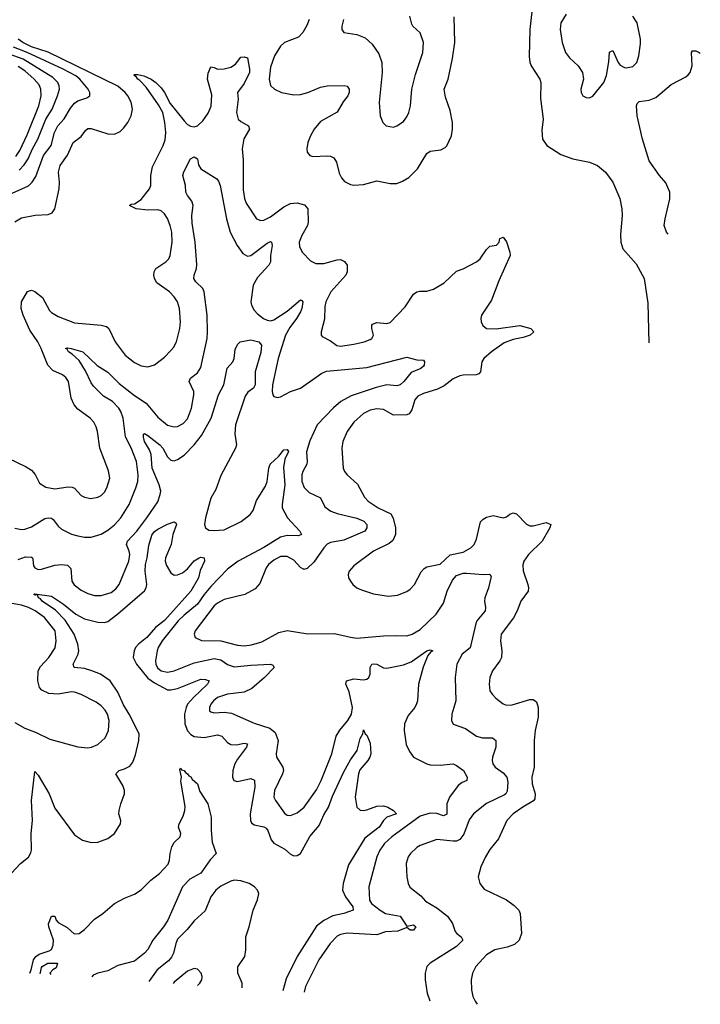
# Model space of a CAD drawing. Header units: inches. Extents: x 1173000 to 1307049, y 522583 to 678455.
# Tile 328 of 617: x 1301099 to 1305197, y 522583 to 528508. Entities that reach past the tile are written whole.
import ezdxf

# ---------------------------------------------------------------- set-up
doc = ezdxf.new("R2010")
doc.units = ezdxf.units.IN
doc.header["$MEASUREMENT"] = 0
doc.layers.add('B3502', color=7, linetype='Continuous')

msp = doc.modelspace()

# ---------------------------------------------------------------- linework, layer by layer
at = {"layer": 'B3502', "color": 5}
for points, elevation in [([(1304190.2, 528630.2), (1304170.1, 528450), (1304166.7, 528286.7), (1304171.6, 528251.6), (1304179.7, 528230), (1304230, 528150.5), (1304236.2, 528130), (1304234.2, 528034.2), (1304251.5, 527910), (1304243.6, 527843.6), (1304247.4, 527790), (1304272.4, 527750), (1304356.4, 527696.4), (1304430, 527670.2), (1304530.2, 527650.2), (1304579.1, 527630), (1304626, 527590), (1304670.4, 527530), (1304712.8, 527432.8), (1304724.9, 527370), (1304727.4, 527330), (1304716, 527216), (1304718, 527170), (1304731, 527130), (1304810, 527038.8), (1304858.7, 526950), (1304881.8, 526801.8), (1304887.2, 526564.2)], 920), ([(1302842.7, 528510), (1302827.5, 528472.5), (1302802.9, 528430), (1302777, 528403), (1302694.3, 528370), (1302670, 528349), (1302633.4, 528290), (1302610, 528222.4), (1302600.5, 528150), (1302610, 528112.4), (1302633.1, 528090), (1302675.5, 528070), (1302750, 528056.2), (1302790, 528058.6), (1302834.7, 528070), (1302910, 528103), (1302950, 528110.8), (1303052.2, 528112.2), (1303070, 528108.4), (1303082.3, 528090), (1303082.2, 528070), (1303074.3, 528050), (1303046.7, 528013.3), (1303010, 527951.1), (1302910, 527894.8), (1302871.2, 527850), (1302849.1, 527810), (1302834.6, 527770), (1302828.5, 527730), (1302830.6, 527710), (1302846.8, 527690), (1302864.8, 527684.8), (1302950, 527689.2), (1302970, 527686.9), (1302990, 527676), (1303006.9, 527650), (1303023.5, 527583.5), (1303036.3, 527556.3), (1303054.4, 527534.4), (1303090, 527515.8), (1303110, 527512), (1303170, 527516.9), (1303250, 527538), (1303330, 527521.7), (1303370, 527523.1), (1303404.6, 527535.4), (1303441.3, 527558.7), (1303493.6, 527610), (1303550, 527702.4), (1303570, 527717.6), (1303634.5, 527725.5), (1303661.6, 527738.4), (1303671.1, 527748.9), (1303698.3, 527810), (1303705.7, 527850), (1303705.3, 527890), (1303690, 527961.2), (1303661.9, 528041.9), (1303654.8, 528090), (1303678.2, 528150), (1303705.8, 528274.2), (1303718.5, 528370), (1303715.1, 528524.9)], 920), ([(1303049, 528510), (1303038.4, 528470), (1303039.1, 528450), (1303050, 528431), (1303130, 528418.9), (1303178.2, 528398.2), (1303221.3, 528361.3), (1303262.3, 528302.3), (1303279.5, 528250), (1303282.4, 528190), (1303263.7, 528010), (1303268.8, 527928.8), (1303284.9, 527890), (1303306, 527870), (1303350, 527861.6), (1303370, 527868.4), (1303410, 527896.3), (1303430, 527924), (1303441.6, 527950), (1303451.5, 527990), (1303459.7, 528090), (1303482.6, 528177.4), (1303526.6, 528310), (1303531.1, 528370), (1303510, 528429.4), (1303466, 528470), (1303460.5, 528480.5), (1303447.6, 528530)], 940), ([(1304390, 528542), (1304357.6, 528490), (1304353.4, 528450), (1304364.9, 528370), (1304386.3, 528310), (1304410, 528277.6), (1304461.3, 528230), (1304488.5, 528190), (1304494.4, 528150), (1304477.6, 528090), (1304479.5, 528070), (1304490.3, 528050.3), (1304510, 528039.5), (1304530, 528038.7), (1304550, 528048.7), (1304615.8, 528130), (1304631.5, 528171.5), (1304646.3, 528253.7), (1304650, 528312), (1304670, 528322), (1304701.6, 528250), (1304715.1, 528235.1), (1304740.7, 528220.7), (1304750, 528217.4), (1304790, 528227.2), (1304815.1, 528250), (1304827.3, 528290), (1304838, 528362), (1304837.4, 528390), (1304816.3, 528490), (1304791.5, 528530)], 940), ([(1301070, 527292.6), (1301110, 527315.8), (1301192.7, 527332.7), (1301270, 527335.8), (1301295.1, 527344.9), (1301309.7, 527370.3), (1301335.8, 527490), (1301339.4, 527530), (1301332.2, 527590), (1301342.6, 527630), (1301387, 527693), (1301422, 527770), (1301470, 527806), (1301496.6, 527843.4), (1301510, 527852.4), (1301530, 527853.7), (1301630, 527821.5), (1301670, 527819.2), (1301704.1, 527835.9), (1301724.9, 527855.1), (1301750.6, 527890), (1301769.9, 527930), (1301777.9, 527970), (1301770, 528012.2), (1301749.9, 528050), (1301733.8, 528070), (1301690, 528108.8), (1301270, 528312.3), (1301170, 528344.5), (1301118.8, 528370), (1301090, 528390)], 920), ([(1301013.9, 527446.1), (1301151.3, 527508.7), (1301174.4, 527530), (1301196.3, 527563.7), (1301242.3, 527690), (1301288.1, 527751.9), (1301307.7, 527830), (1301328.2, 527870), (1301367.6, 527912.4), (1301404.3, 527975.7), (1301430, 528006.4), (1301450, 528020.2), (1301503.1, 528036.9), (1301520.7, 528050), (1301521.1, 528070), (1301512, 528090), (1301460.9, 528150), (1301436.8, 528170), (1301361.7, 528210), (1301143.4, 528310), (1301062, 528342)], 940), ([(1301096.7, 527603.3), (1301125.8, 527634.2), (1301150, 527670), (1301175.8, 527730), (1301208.6, 527790), (1301257, 527910), (1301294.1, 527970), (1301327.2, 528050), (1301338.1, 528090), (1301337.7, 528110), (1301328.4, 528130), (1301299.3, 528159.3), (1301119.9, 528270), (1301007.6, 528310)], 960), ([(1301030, 525868.9), (1301138, 525818), (1301170, 525797.6), (1301191.2, 525771.2), (1301219, 525719), (1301255.5, 525695.5), (1301310, 525685.4), (1301390, 525696.1), (1301414.9, 525694.9), (1301430, 525688), (1301470, 525645.5), (1301490, 525634.9), (1301527.1, 525627.1), (1301570, 525634), (1301590, 525644.9), (1301610, 525664.4), (1301624.4, 525690), (1301641.4, 525750), (1301634.1, 525794.1), (1301582, 525930), (1301567.2, 526030), (1301559, 526059), (1301545.6, 526085.6), (1301523.6, 526110), (1301450, 526164.2), (1301426.3, 526190), (1301409.8, 526229.8), (1301392.4, 526330), (1301375.9, 526355.9), (1301356, 526370), (1301297.6, 526397.6), (1301268.9, 526428.9), (1301229, 526530), (1301208.2, 526570), (1301159.5, 526639.5), (1301119.9, 526730), (1301107.3, 526770), (1301109.8, 526810.2), (1301146.7, 526873.3), (1301170, 526879.6), (1301190, 526873.2), (1301236.5, 526836.5), (1301279, 526759), (1301290, 526746.9), (1301330, 526722.8), (1301430, 526683.2), (1301590, 526670.2), (1301621.2, 526661.2), (1301635.6, 526650), (1301674, 526570), (1301734.9, 526490), (1301790, 526444.2), (1301830, 526424.6), (1301870, 526419.6), (1301910, 526430.3), (1301970, 526476.5), (1302010, 526516.5), (1302024.9, 526535.1), (1302042.7, 526570), (1302064.1, 526650), (1302067.9, 526690), (1302060.4, 526770), (1302048.4, 526810), (1302030, 526840.5), (1302001.3, 526870), (1301924.5, 526924.5), (1301909.9, 526949.9), (1301907.3, 526970), (1301909, 526990), (1301918.7, 527010), (1301978.9, 527050), (1301996.8, 527070), (1302004.2, 527090), (1302016.2, 527170), (1302014.2, 527230), (1302005.3, 527270), (1301990, 527311.6), (1301970, 527339.7), (1301950, 527357.2), (1301930, 527364.8), (1301870, 527362.2), (1301801.2, 527370), (1301760.7, 527390), (1301770, 527397), (1301790, 527400.3), (1301830, 527425.8), (1301881.4, 527490), (1301887.8, 527510), (1301888.5, 527570), (1301897.9, 527622.1), (1301963.9, 527750), (1301974.8, 527785.2), (1301978.2, 527830), (1301973.2, 527890), (1301960.1, 527950), (1301935.1, 527995.1), (1301861.3, 528101.3), (1301822.8, 528142.8), (1301809.9, 528150), (1301802.6, 528162.6), (1301786.1, 528173.9), (1301790, 528178), (1301810, 528178.8), (1301847, 528170), (1301890, 528150.5), (1301918.6, 528130), (1301950, 528098.1), (1301970, 528070.1), (1302004.6, 528004.6), (1302090, 527899.4), (1302110, 527877.7), (1302127, 527867), (1302150, 527863.1), (1302170.2, 527869.8), (1302200.9, 527899.1), (1302234.1, 527945.9), (1302251.5, 527988.5), (1302256, 528056), (1302229.5, 528150.5), (1302233.4, 528186.6), (1302250, 528223.8), (1302270, 528220.3), (1302290, 528210.4), (1302330, 528212.4), (1302370, 528223.1), (1302398.6, 528241.4), (1302430, 528282.8), (1302450, 528284), (1302470, 528278), (1302483.2, 528210), (1302482.4, 528190), (1302450, 528124.5), (1302411.4, 528070), (1302413.8, 528030), (1302404.8, 527950), (1302415.5, 527910), (1302430, 527895), (1302477.6, 527870), (1302482.3, 527850), (1302448.8, 527791.2), (1302439.1, 527730), (1302445.1, 527665.1), (1302444.5, 527484.5), (1302452.2, 527432.2), (1302463.3, 527403.3), (1302524.9, 527310), (1302550, 527298.8), (1302570, 527301.6), (1302610, 527321), (1302690, 527381.6), (1302730, 527402.5), (1302770, 527406.6), (1302813.7, 527393.7), (1302834, 527370), (1302836.3, 527290), (1302831.4, 527268.6), (1302797.1, 527210), (1302782.3, 527170), (1302783.8, 527143.8), (1302799.6, 527110), (1302850, 527056.5), (1302881.7, 527041.7), (1302930, 527041), (1303010, 527063.9), (1303030, 527064), (1303053.8, 527053.8), (1303071.3, 527030), (1303071.1, 526990), (1303062.4, 526970), (1302972.2, 526870), (1302942.8, 526810), (1302937.2, 526782.8), (1302934.1, 526705.9), (1302914.4, 526630), (1302914, 526610), (1302920.9, 526600.9), (1302970, 526576.4), (1303008.1, 526548.1), (1303030, 526544), (1303110, 526555.5), (1303172.7, 526570), (1303210, 526584.4), (1303218.7, 526590), (1303229.7, 526610), (1303219.7, 526650), (1303218.4, 526670), (1303223.9, 526676.1), (1303250, 526686), (1303310, 526680.7), (1303330, 526686.5), (1303420.2, 526779.8), (1303470, 526856), (1303490, 526870.3), (1303505.6, 526874.4), (1303550, 526875.3), (1303590, 526886), (1303655.3, 526924.7), (1303730, 526994.4), (1303770, 527008.5), (1303850, 527051.7), (1303871.3, 527070), (1303910, 527124.9), (1303930, 527145.5), (1303970, 527151), (1303985.2, 527170), (1303990, 527191.3), (1304010, 527198.8), (1304030, 527171), (1304051.2, 527110), (1304052.4, 527090), (1303984.1, 526935.9), (1303939.1, 526820.9), (1303878.7, 526730), (1303874.8, 526710), (1303877.4, 526690), (1303887.1, 526667.1), (1303910, 526649.5), (1303968.1, 526648.1), (1304110, 526667.9), (1304176.4, 526650), (1304194.4, 526630), (1304171.8, 526610), (1304130, 526596.2), (1304070, 526584.3), (1304017, 526563), (1303940.6, 526510), (1303894.5, 526470), (1303881.8, 526450), (1303874, 526390), (1303863.6, 526376.4), (1303848.2, 526371.8), (1303770.2, 526369.8), (1303750, 526364.1), (1303710, 526346), (1303654.5, 526305.5), (1303614.9, 526285.1), (1303530, 526258.7), (1303497.1, 526242.9), (1303478.6, 526221.4), (1303460, 526160), (1303443.9, 526136.1), (1303430, 526129.8), (1303350, 526128.4), (1303290, 526163.1), (1303250, 526166.4), (1303210, 526158.8), (1303170, 526138.8), (1303110, 526086.9), (1303070.2, 526030), (1303044.9, 525970), (1303038.9, 525930), (1303047.2, 525810), (1303054, 525790), (1303070.4, 525770), (1303133.7, 525713.7), (1303175.2, 525635.2), (1303198, 525610), (1303257, 525570), (1303333.6, 525533.6), (1303347.8, 525507.8), (1303361.1, 525450), (1303361.8, 525410), (1303345.8, 525374.2), (1303323.1, 525356.9), (1303230, 525309.7), (1303110, 525222), (1303083, 525190), (1303076.3, 525170), (1303079.1, 525150), (1303090.6, 525130), (1303104.9, 525110), (1303128.8, 525088.8), (1303156.7, 525076.7), (1303230, 525054), (1303319.3, 525039.3), (1303374.3, 525045.7), (1303430, 525067.8), (1303450, 525080.9), (1303477.2, 525110), (1303515.4, 525184.6), (1303533.6, 525206.4), (1303550, 525215.2), (1303630, 525232.2), (1303691.8, 525288.2), (1303770, 525304.4), (1303816.4, 525330), (1303835.4, 525350), (1303850, 525381.6), (1303874.6, 525485.4), (1303890, 525502.6), (1303910, 525514), (1303950, 525523.7), (1304010, 525510.4), (1304030, 525517.1), (1304050, 525532.7), (1304070, 525540.5), (1304090, 525535.5), (1304150, 525471.8), (1304170, 525463.2), (1304190, 525462.8), (1304270, 525481.7), (1304296.3, 525470), (1304290.3, 525450), (1304244.7, 525370), (1304162.8, 525290), (1304135.3, 525250), (1304128, 525228), (1304130, 525192), (1304158.9, 525110), (1304163.1, 525090), (1304160.3, 525070), (1304117.3, 525010), (1304094, 524950), (1304072, 524908), (1303999, 524810), (1303993.4, 524770), (1304002.2, 524710), (1303999.1, 524670), (1303990, 524649.6), (1303946, 524590), (1303930.3, 524550), (1303926, 524510), (1303930.3, 524470.3), (1303943, 524450), (1303965.4, 524425.4), (1304010.3, 524390.3), (1304030, 524383.7), (1304064.4, 524384.4), (1304170, 524416.5), (1304190, 524417.4), (1304210, 524403), (1304220.7, 524370), (1304221.3, 524310), (1304203.1, 524230), (1304196.5, 524170), (1304196.2, 524010), (1304181.8, 523950), (1304184.7, 523910), (1304201.8, 523850), (1304201, 523819), (1304192.9, 523807.1), (1304127.6, 523770), (1304070.3, 523730), (1304032.9, 523690), (1303981.2, 523578.8), (1303930, 523515.6), (1303903.1, 523470), (1303875.3, 523410), (1303860.4, 523350), (1303870.5, 523310), (1303895.6, 523275.6), (1304030, 523211.8), (1304077, 523177), (1304103.7, 523150), (1304112.9, 523130), (1304120.9, 523010), (1304107, 522970), (1304077.5, 522942.5), (1304033.7, 522926.3), (1303959.1, 522910), (1303910, 522880.4), (1303846, 522810), (1303824.9, 522770), (1303816.9, 522730), (1303820.3, 522670), (1303827.8, 522630), (1303841.7, 522601.7), (1303854.1, 522583.1)], 880), ([(1305003.4, 527217.5), (1304993, 527230), (1304979.7, 527270), (1304984.7, 527310), (1305014, 527430), (1305013.6, 527470), (1304990, 527526), (1304951.8, 527570), (1304890, 527658.9), (1304850, 527789.7), (1304817.6, 527930), (1304812.2, 527990), (1304816.8, 528003.2), (1304830, 528016.5), (1304890, 528023), (1304930, 528039.8), (1305021, 528119), (1305110, 528163.7), (1305124.5, 528175.5), (1305135.8, 528190), (1305148.5, 528230), (1305144.5, 528310), (1305150, 528321.6), (1305170, 528320.2), (1305190, 528311), (1305197.2, 528306.6)], 920), ([(1301075.8, 527684.2), (1301099.5, 527720.5), (1301144.2, 527815.8), (1301214.2, 527990), (1301229.1, 528050), (1301227.1, 528090), (1301215.7, 528115.7), (1301186.9, 528150), (1301130, 528200.7), (1301090, 528225.6)], 980), ([(1301070, 525447.6), (1301110, 525440.2), (1301130, 525441.6), (1301170, 525456.2), (1301250, 525506), (1301271, 525511), (1301290, 525509.1), (1301300.7, 525500.7), (1301330, 525460.3), (1301350, 525442.3), (1301410, 525411.6), (1301450, 525401.3), (1301490, 525393.6), (1301530, 525393.6), (1301590, 525411.3), (1301630, 525435.8), (1301670, 525469.2), (1301707.1, 525510), (1301758.7, 525590), (1301798.6, 525690), (1301809.8, 525730), (1301811.9, 525770), (1301802, 525850), (1301770, 525931.2), (1301737.1, 525997.1), (1301721.5, 526110), (1301708.4, 526150), (1301696, 526170), (1301657.1, 526210), (1301603.4, 526243.4), (1301543.5, 526303.5), (1301530, 526322.8), (1301496, 526396), (1301456.6, 526456.6), (1301415.5, 526495.5), (1301392.8, 526510), (1301385.7, 526525.7), (1301374, 526530), (1301386.8, 526533.2), (1301409.8, 526530.2), (1301479.1, 526510), (1301566.2, 526426.2), (1301630, 526387.4), (1301698.7, 526318.7), (1301790, 526246.5), (1301860.1, 526200.1), (1301930, 526116.1), (1301990, 526068.3), (1302030, 526057.6), (1302050, 526059.6), (1302082.8, 526077.2), (1302110, 526107), (1302134.2, 526170), (1302147.1, 526250), (1302147, 526270), (1302120.4, 526330), (1302128.3, 526350), (1302170, 526383.6), (1302190, 526414.9), (1302227, 526590), (1302230.5, 526630), (1302227.6, 526730), (1302210.5, 526870), (1302201, 526890), (1302158.8, 526930), (1302146.6, 526950), (1302148.6, 526970), (1302163.7, 527010), (1302165.6, 527034.4), (1302154.9, 527170), (1302136.7, 527283.3), (1302136.3, 527330), (1302143.4, 527390), (1302136.1, 527416.1), (1302108.6, 527450), (1302098.8, 527470), (1302097.7, 527510), (1302081.6, 527570), (1302087, 527593), (1302127, 527670), (1302150, 527682.8), (1302170.5, 527670.5), (1302175.5, 527635.5), (1302190, 527611), (1302286, 527550), (1302296.2, 527536.2), (1302306.7, 527510), (1302344.6, 527310), (1302366.8, 527230), (1302408.1, 527150), (1302442, 527102), (1302470, 527084.8), (1302490, 527089.5), (1302590, 527164.1), (1302610, 527172.6), (1302614.9, 527170), (1302620.2, 527150), (1302610.1, 527090), (1302608.5, 527050), (1302599.7, 527030), (1302530, 526955.9), (1302504.2, 526910), (1302491.3, 526810), (1302495.3, 526790), (1302510, 526760.7), (1302530, 526737.8), (1302567.6, 526710), (1302590, 526699.7), (1302610, 526696.8), (1302630, 526702), (1302710, 526753.9), (1302790, 526821.5), (1302798.8, 526818.8), (1302804.2, 526810), (1302798.4, 526770), (1302790.4, 526749.6), (1302766.7, 526710), (1302724.6, 526655.4), (1302699.9, 526610), (1302655, 526470), (1302621.8, 526310), (1302619.1, 526270), (1302622.6, 526250), (1302630, 526240.4), (1302650, 526234.6), (1302670, 526238.5), (1302730, 526270.2), (1302790, 526291.3), (1302919.1, 526380.9), (1302946.7, 526393.3), (1303190, 526415.5), (1303430, 526476.5), (1303490, 526462), (1303530, 526459.3), (1303535.6, 526450), (1303535.3, 526430), (1303530, 526422.4), (1303514.9, 526410), (1303455.9, 526384.1), (1303412.4, 526330), (1303390, 526311), (1303370, 526305.1), (1303310, 526310.4), (1303245.9, 526294.1), (1303095.2, 526244.8), (1303032.9, 526210), (1302987.7, 526172.3), (1302889.4, 526070), (1302845.8, 525974.2), (1302826.7, 525906.7), (1302830.8, 525850), (1302827.2, 525832.8), (1302803.2, 525790), (1302797.1, 525770), (1302798.5, 525730), (1302812.3, 525692.3), (1302842, 525662), (1302910.9, 525630.9), (1302936.7, 525576.7), (1302972.4, 525550), (1303010, 525535.8), (1303130, 525507.8), (1303170.5, 525490.5), (1303188.4, 525470), (1303190.2, 525450), (1303177.6, 525430), (1303050, 525376.5), (1302970, 525362.2), (1302950, 525352.2), (1302930, 525330.9), (1302870, 525243.5), (1302830, 525205.1), (1302810, 525200.4), (1302803.7, 525203.7), (1302790, 525212.1), (1302750, 525256.2), (1302710, 525278.4), (1302670, 525276.8), (1302630, 525255.4), (1302598, 525230), (1302582.4, 525210), (1302545.5, 525114.5), (1302516.8, 525083.2), (1302455.5, 525050), (1302330, 525018.3), (1302290, 524997.8), (1302270, 524981.5), (1302155.6, 524830), (1302148.8, 524810), (1302154.9, 524790), (1302192.8, 524772.8), (1302310, 524770.1), (1302410, 524743.5), (1302450, 524739.8), (1302493.8, 524746.2), (1302556.5, 524763.5), (1302659.3, 524820.7), (1302710, 524831.7), (1302833.4, 524813.4), (1302994.3, 524814.3), (1303091.4, 524791.4), (1303130, 524787.1), (1303290, 524800.3), (1303370, 524803.1), (1303430, 524799.7), (1303461.6, 524810), (1303510, 524838.9), (1303606.8, 524930), (1303650, 524996), (1303672.1, 525070), (1303704.6, 525135.4), (1303730, 525164.2), (1303770, 525178.3), (1303790, 525178.4), (1303890, 525170.3), (1303930, 525172.4), (1303936.9, 525156.9), (1303922.3, 525090), (1303900.2, 525030), (1303897.3, 525010), (1303903.2, 524970), (1303901.3, 524950), (1303852.5, 524890), (1303845.3, 524874.7), (1303811.3, 524728.7), (1303762.4, 524690), (1303731.5, 524630), (1303721.5, 524550), (1303724.6, 524410), (1303701.6, 524330), (1303698.5, 524290), (1303710, 524268.9), (1303782.9, 524242.9), (1303850, 524195.8), (1303886.2, 524186.2), (1303945.7, 524185.7), (1303965.7, 524170), (1303966.5, 524130), (1303946.4, 524070), (1303944.2, 524050), (1303948.1, 524030), (1303962.6, 524010), (1304010, 523975.6), (1304031.8, 523950), (1304038.9, 523918.9), (1304033.5, 523866.5), (1304027.1, 523850), (1304017.3, 523842.7), (1303909.5, 523790.5), (1303831.4, 523728.6), (1303806, 523694), (1303773.4, 523606.6), (1303750, 523575), (1303730, 523565.8), (1303710, 523565), (1303610, 523575.6), (1303510, 523539.7), (1303490, 523526.9), (1303451.8, 523490), (1303438.9, 523470), (1303426, 523430), (1303430.3, 523350), (1303438.3, 523310), (1303448.5, 523288.5), (1303515.1, 523235.1), (1303543.4, 523203.4), (1303610, 523164.1), (1303674.4, 523114.4), (1303705.4, 523070), (1303721.8, 523021.8), (1303730.4, 523010), (1303757.1, 522990), (1303766.7, 522970), (1303729.1, 522930), (1303570.2, 522829.8), (1303550.3, 522809.7), (1303539.5, 522770), (1303540.3, 522730), (1303552.6, 522650), (1303567.8, 522603.2)], 860), ([(1301090, 525259.4), (1301134.9, 525274.9), (1301170, 525274.4), (1301176.5, 525270), (1301179.1, 525259.1), (1301182.2, 525222.2), (1301190, 525209), (1301210, 525200.2), (1301230, 525200.7), (1301310, 525225.8), (1301350, 525230.2), (1301386.2, 525226.2), (1301406.1, 525206.1), (1301412.3, 525130), (1301427.5, 525107.5), (1301470, 525075.8), (1301510, 525054.4), (1301550, 525043.8), (1301590, 525043.5), (1301650, 525060.6), (1301677.6, 525082.4), (1301698, 525110), (1301755.3, 525250), (1301761.6, 525290), (1301758.4, 525310), (1301741.5, 525350), (1301748.3, 525370), (1301803.7, 525430), (1301865.4, 525510), (1301930, 525607.4), (1301945.4, 525650), (1301947.9, 525670), (1301939.4, 525710), (1301897.5, 525810), (1301891.1, 525891.1), (1301879.9, 525919.9), (1301850.7, 525970), (1301844, 525996), (1301845.1, 526014.9), (1301850, 526017.6), (1301870, 526005.8), (1301943.8, 525950), (1301961.7, 525930), (1301990, 525877.3), (1302010, 525856.9), (1302030, 525853.7), (1302050, 525860.6), (1302090, 525888), (1302150.3, 525949.7), (1302194.2, 526005.8), (1302252.4, 526110), (1302295.4, 526250), (1302328.2, 526310), (1302348.5, 526411.5), (1302382, 526450), (1302389.5, 526470), (1302396.5, 526523.5), (1302410, 526554), (1302426, 526570), (1302490, 526582.4), (1302539.1, 526570), (1302554.9, 526550), (1302550, 526505.2), (1302516, 526390), (1302516.4, 526310), (1302506, 526290), (1302473.7, 526266.3), (1302457.1, 526242.9), (1302398.4, 526070), (1302395.2, 526015.2), (1302403.5, 525950), (1302398, 525930), (1302310, 525766.2), (1302279.4, 525680.6), (1302250, 525628), (1302217, 525510), (1302211, 525470), (1302218.2, 525450), (1302237.1, 525437.1), (1302270, 525433.5), (1302330, 525438.9), (1302431.9, 525488.1), (1302486.5, 525530), (1302505.8, 525554.2), (1302524.5, 525615.5), (1302579.4, 525700.6), (1302589.1, 525730), (1302599.7, 525810), (1302607.5, 525832.5), (1302658.8, 525881.2), (1302690, 525919.3), (1302710, 525922), (1302717.6, 525910), (1302695.6, 525864.4), (1302687.2, 525812.8), (1302695.1, 525710), (1302678.9, 525590), (1302680.2, 525570), (1302712.4, 525510), (1302785.3, 525430), (1302796.3, 525410), (1302776.9, 525403.1), (1302710, 525403.9), (1302670, 525394.5), (1302570, 525332), (1302413.8, 525250), (1302350, 525201), (1302250, 525096.5), (1302210, 525049.1), (1302169.5, 524990), (1302090, 524925.3), (1302054.2, 524890), (1301956.3, 524770), (1301932.5, 524730), (1301925.9, 524710), (1301917.2, 524650), (1301918.8, 524630), (1301928.1, 524608.1), (1301950, 524590.2), (1301990, 524581.5), (1302030, 524589.4), (1302150, 524638.9), (1302270, 524663.3), (1302310, 524655), (1302350, 524627.5), (1302390, 524614.2), (1302490, 524624.6), (1302609, 524629), (1302624.1, 524624.1), (1302630.3, 524610), (1302571.6, 524548.4), (1302497.4, 524482.6), (1302450, 524461.5), (1302350, 524449.8), (1302290.4, 524430), (1302265, 524410), (1302249.3, 524390), (1302242, 524370), (1302242.6, 524350), (1302250, 524342.6), (1302270, 524338), (1302330, 524341.1), (1302375.1, 524335.1), (1302510, 524274), (1302604.6, 524244.6), (1302637.9, 524217.9), (1302655.9, 524170), (1302643.6, 524090), (1302644.6, 524070), (1302683.6, 524010), (1302687.1, 523990), (1302681.8, 523970), (1302633.1, 523870), (1302628.9, 523830), (1302638.7, 523810), (1302694.1, 523734.1), (1302710, 523721.5), (1302730, 523719.7), (1302770, 523736.2), (1302811.1, 523768.9), (1302885.6, 523874.4), (1302915, 523930), (1302979, 524090), (1303003.6, 524196.4), (1303026.9, 524233.1), (1303075.3, 524290), (1303096.6, 524330), (1303102.3, 524370), (1303082.9, 524462.9), (1303062.4, 524510), (1303067, 524530), (1303110, 524540.7), (1303170, 524535.8), (1303190, 524539.3), (1303200.7, 524550), (1303209.6, 524570), (1303208.5, 524610), (1303219.3, 524630), (1303230, 524632.8), (1303250, 524629.1), (1303288.8, 524608.8), (1303310, 524605.8), (1303410, 524625.4), (1303456.7, 524643.3), (1303550, 524710.3), (1303570, 524717.1), (1303586, 524710), (1303574.9, 524705.1), (1303557.4, 524682.6), (1303528.4, 524611.6), (1303501.1, 524510), (1303494.9, 524410), (1303489, 524391), (1303477.6, 524370), (1303438.9, 524321.1), (1303415.8, 524270), (1303413.7, 524230), (1303426.4, 524146.4), (1303445.2, 524105.2), (1303470.6, 524070.6), (1303550, 524030.7), (1303570, 524024.9), (1303630, 524021.3), (1303710, 524030.4), (1303730, 524019.5), (1303770.3, 523990), (1303793.1, 523950), (1303790.4, 523930), (1303762.6, 523917.4), (1303740, 523900), (1303687.6, 523830), (1303671.6, 523790), (1303670, 523727.6), (1303650, 523717.1), (1303611.3, 523731.3), (1303570, 523733.4), (1303510, 523714.4), (1303339.7, 523590), (1303295.2, 523550), (1303267.2, 523510), (1303249.4, 523470), (1303201.2, 523290), (1303204.7, 523210), (1303216.9, 523190), (1303270, 523148.9), (1303302.3, 523130), (1303390, 523114.5), (1303430, 523053.4), (1303470, 523060.9), (1303483.7, 523050), (1303470, 523029.8), (1303449.2, 523030), (1303430, 523046), (1303376.3, 523023.7), (1303300.9, 523019.1), (1303250, 523001.1), (1303070, 523011), (1303030, 523003), (1303010, 522992.2), (1302969.4, 522950), (1302900.2, 522850), (1302819.7, 522690), (1302811.7, 522656.2)], 840), ([(1301050, 523371.6), (1301103.9, 523430), (1301151.3, 523468.7), (1301166.1, 523493.9), (1301169.9, 523510.1), (1301168.3, 523610), (1301177.1, 523690), (1301169.4, 523810), (1301190, 523984), (1301210, 523962.4), (1301276.3, 523850), (1301310, 523764), (1301430, 523602), (1301477.3, 523570), (1301530, 523556.5), (1301570, 523559.5), (1301630, 523581.3), (1301670, 523610.5), (1301705.6, 523670), (1301707.3, 523690), (1301696.9, 523730), (1301697.7, 523750), (1301707.2, 523790), (1301730.5, 523850), (1301729.9, 523870), (1301720.7, 523900.7), (1301678.4, 523970), (1301697.2, 523990), (1301730, 523999.5), (1301762.9, 524017.1), (1301780.8, 524039.2), (1301796.5, 524083.5), (1301816.3, 524170), (1301817.9, 524210), (1301758.9, 524330), (1301724.5, 524384.5), (1301690, 524461.2), (1301644.5, 524530), (1301586.4, 524570), (1301533.1, 524590), (1301490, 524603.7), (1301427.6, 524610), (1301420.7, 524630), (1301450.7, 524689.3), (1301455.4, 524710), (1301449.4, 524750), (1301426.7, 524810), (1301373.8, 524893.8), (1301315.2, 524955.2), (1301234.8, 525010), (1301223.8, 525023.8), (1301211.5, 525030), (1301207, 525047), (1301194.4, 525045.6), (1301184.5, 525050), (1301190, 525053.4), (1301290, 525039.8), (1301362.7, 524990), (1301437.1, 524930), (1301490, 524902.9), (1301570, 524882.6), (1301610, 524880.9), (1301630, 524887.3), (1301690, 524932.7), (1301850, 525070.2), (1301861.2, 525090), (1301865.3, 525110), (1301855.5, 525190), (1301855.8, 525230), (1301866.5, 525270), (1301876.3, 525343.7), (1301894.8, 525405.2), (1301910, 525428.2), (1301930, 525442.7), (1301990, 525471.9), (1302030, 525485.7), (1302039.5, 525479.5), (1302043.6, 525470), (1302021.3, 525410), (1302010.1, 525349.9), (1301977.1, 525270), (1301975.7, 525250), (1301983.1, 525223.1), (1302010, 525179.2), (1302030, 525166.3), (1302050, 525167.4), (1302079.8, 525180.2), (1302110, 525202.9), (1302150, 525251.1), (1302179.5, 525270), (1302190, 525273.7), (1302210.1, 525270.1), (1302211.7, 525250), (1302186.4, 525193.6), (1302175.9, 525150), (1302129.6, 525070), (1301970, 524893.6), (1301916.9, 524850), (1301864.6, 524790), (1301814.1, 524750), (1301797.2, 524730), (1301787.5, 524710), (1301782.5, 524670), (1301802.7, 524630), (1301870, 524545.3), (1301910, 524517), (1301990, 524476.4), (1302010, 524474.9), (1302050, 524484.4), (1302190, 524539.6), (1302218.3, 524538.3), (1302239.5, 524530), (1302230.2, 524510), (1302145.3, 524430), (1302110.4, 524389.6), (1302100.6, 524370), (1302091.2, 524330), (1302094.1, 524270), (1302110, 524229.2), (1302130, 524206), (1302150, 524194.4), (1302210, 524189.5), (1302290, 524205.6), (1302316.2, 524196.2), (1302350, 524157.6), (1302370, 524146.2), (1302403.8, 524143.8), (1302450, 524154.8), (1302470.8, 524150.8), (1302464.2, 524130), (1302410, 524057.7), (1302394.5, 524030), (1302381.7, 523990), (1302380.2, 523950), (1302389.4, 523929.4), (1302410, 523922.9), (1302490, 523941.1), (1302512.1, 523932.1), (1302514.1, 523890), (1302487.2, 523730), (1302489.3, 523689.3), (1302495.3, 523675.3), (1302510, 523664), (1302570, 523650.9), (1302582.6, 523642.6), (1302593.5, 523630), (1302613.1, 523573.1), (1302630, 523552.9), (1302695.7, 523515.7), (1302730, 523486), (1302750, 523476.5), (1302770, 523478.5), (1302790, 523490.3), (1302846.3, 523593.7), (1302901.3, 523658.7), (1302930, 523723.8), (1302959, 523770), (1302983.5, 523836.5), (1303050, 523981.7), (1303090, 524054.9), (1303131.1, 524110), (1303150, 524182.8), (1303165.1, 524210), (1303170, 524234), (1303178.8, 524210), (1303190, 524202), (1303210, 524154.8), (1303212.6, 524090), (1303207.3, 524070), (1303195, 524050), (1303146.4, 523993.6), (1303138.2, 523970), (1303119.8, 523830), (1303129.3, 523769.3), (1303150, 523751.8), (1303170, 523750.2), (1303190, 523753), (1303250, 523774.5), (1303290, 523777.7), (1303315.8, 523770), (1303350.7, 523750), (1303367.3, 523730), (1303310, 523708.5), (1303290, 523689.7), (1303262.7, 523650), (1303176.7, 523583.3), (1303078, 523422), (1303045.8, 523310), (1303043.2, 523270), (1303059.8, 523230), (1303105.8, 523170), (1303107, 523150), (1303050, 523129.9), (1302984.5, 523115.5), (1302930, 523087), (1302887.1, 523052.9), (1302769.6, 522870), (1302703.9, 522736.1), (1302683.8, 522665.2)], 820), ([(1301070, 524278.2), (1301130, 524244.7), (1301198.6, 524218.6), (1301279.6, 524179.6), (1301450, 524132.7), (1301510, 524127.1), (1301532, 524130), (1301570, 524146.4), (1301614, 524186), (1301633.8, 524230), (1301636.8, 524290), (1301628.1, 524330), (1301614, 524354), (1301590, 524379.3), (1301560.3, 524400.3), (1301470, 524447.2), (1301430, 524462), (1301410, 524463.2), (1301329.8, 524449.8), (1301273.5, 524453.5), (1301233.2, 524473.2), (1301218.5, 524490), (1301208.1, 524530), (1301209.8, 524590), (1301223.7, 524616.3), (1301275, 524670), (1301311.7, 524728.3), (1301319.4, 524770), (1301313, 524830), (1301248.9, 524910), (1301191.6, 524950), (1301152.1, 524970), (1301110, 524984.4), (1301030, 524999.4)], 840), ([(1301159.3, 522771.2), (1301167.4, 522790), (1301182.3, 522850), (1301196, 522870), (1301215.6, 522884.4), (1301275.5, 522904.5), (1301290, 522913.6), (1301300.3, 522939.7), (1301301.7, 522970), (1301273.5, 523050), (1301272.6, 523067.4), (1301290, 523113.4), (1301310, 523114), (1301317.7, 523090), (1301330, 523076.3), (1301385.1, 523045.1), (1301427.2, 523007.2), (1301456.9, 523010), (1301490, 523032.7), (1301550, 523095), (1301600.3, 523130), (1301670.8, 523190), (1301730, 523221.5), (1301790, 523245.3), (1301830, 523271.5), (1301889.3, 523330.7), (1301941.2, 523370), (1301992.6, 523427.4), (1302002, 523450), (1302005.2, 523490), (1302015.6, 523530), (1302030, 523556.1), (1302064.6, 523590), (1302068.4, 523610), (1302055.3, 523650), (1302059, 523670), (1302084.1, 523715.9), (1302093.3, 523750), (1302094.4, 523774.4), (1302070, 523926), (1302072.7, 523950), (1302064.1, 523995.9), (1302070, 524004.7), (1302074.2, 523994.2), (1302090, 523990.3), (1302097.1, 523977.1), (1302110, 523970.2), (1302117.4, 523957.4), (1302130, 523951.2), (1302138.3, 523938.3), (1302170, 523910.2), (1302183.9, 523863.9), (1302231.8, 523790), (1302251.4, 523710), (1302251.6, 523628.4), (1302258.3, 523558.3), (1302282.7, 523490), (1302246.7, 523453.3), (1302190, 523372.3), (1302123.5, 523336.5), (1302079.6, 523290), (1301990.6, 523090), (1301964.6, 523050), (1301900.4, 522970), (1301870, 522912.2), (1301849.6, 522890), (1301790, 522843.6), (1301690, 522816), (1301630, 522784.9), (1301568.6, 522771.4), (1301541.9, 522758.1), (1301533.5, 522748.1)], 780), ([(1302439.2, 522682.4), (1302437.7, 522710), (1302413.1, 522770), (1302411.8, 522808.2), (1302454.8, 522870), (1302460.3, 522910), (1302460.3, 522990), (1302481.7, 523050), (1302505.8, 523150), (1302531, 523211), (1302538.7, 523250), (1302531, 523270), (1302513.1, 523290), (1302481.1, 523310), (1302430, 523325.8), (1302390.8, 523329.2), (1302370, 523324.9), (1302310, 523293.3), (1302280.9, 523270), (1302250.9, 523230), (1302215, 523145), (1302150, 523085), (1302107.3, 523032.7), (1302050, 522974.8), (1302038.4, 522950), (1302024.5, 522890), (1302013.6, 522866.4), (1301994.5, 522845.5), (1301925.9, 522790), (1301877.1, 522720.7)], 820), ([(1301223, 522767.3), (1301225.3, 522774.7), (1301230, 522804), (1301235.1, 522810), (1301269.2, 522830), (1301326.8, 522830), (1301317.7, 522802.3), (1301298, 522790), (1301281, 522770), (1301285.7, 522763.4)], 760), ([(1302168.8, 522696.4), (1302183, 522710), (1302195.4, 522730), (1302198, 522750), (1302191.8, 522770), (1302170, 522795.1), (1302150, 522797.6), (1302110, 522781.7), (1302030, 522715.4), (1302023.7, 522708.4)], 840)]:
    msp.add_lwpolyline(points, dxfattribs=dict(at, elevation=elevation))

doc.saveas('drawing.dxf')
